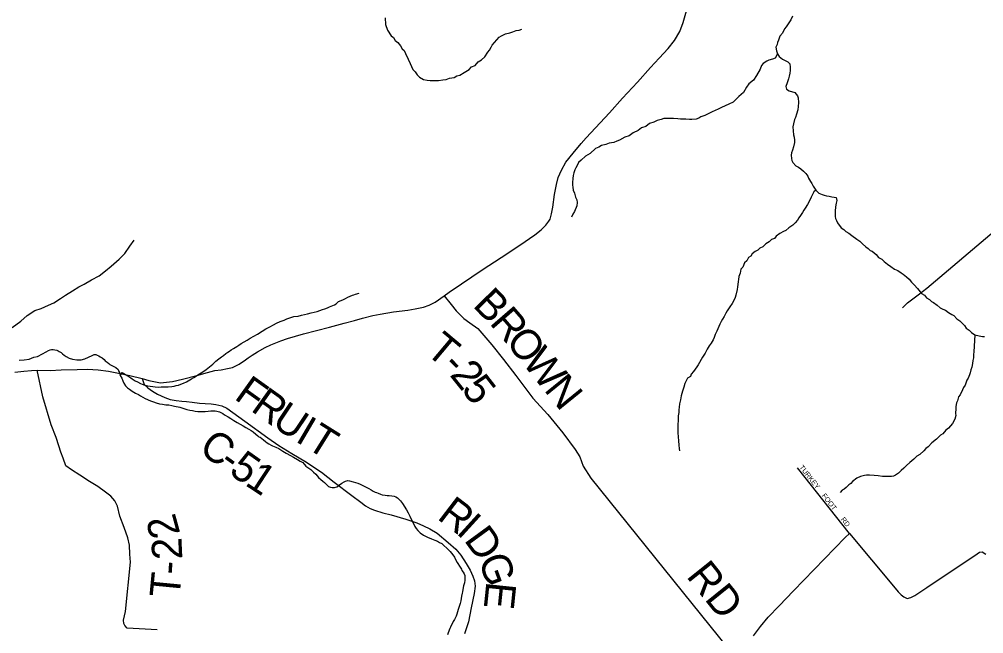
# Model space of a CAD drawing. Extents: x 1310247 to 1664935, y 235267 to 584339.
# Drawn here: x 1483053 to 1492662, y 313371 to 319493 of the extents above; entities that cross this region are included whole.
import ezdxf

# ---------------------------------------------------------------- set-up
doc = ezdxf.new("R2010")
doc.units = 0
for name, color, linetype in [('GM_X_County_Road', 7, 'Continuous'), ('GM_X_County_Road_Text', 7, 'Continuous'), ('GM_X_Minor_River', 7, 'Continuous'), ('GM_X_State_Route', 7, 'Continuous'), ('GM_X_Township_Road', 7, 'Continuous'), ('GM_X_Township_Road_Text', 7, 'Continuous'), ('GM_X_Township_ROW', 7, 'Continuous'), ('GM_X_Township_Subdivision', 7, 'Continuous'), ('GM_X_Township_Subdivision_Text', 7, 'Continuous')]:
    doc.layers.add(name, color=color, linetype=linetype)

msp = doc.modelspace()

# ---------------------------------------------------------------- linework, layer by layer
at = {"layer": 'GM_X_County_Road'}
for points in [[(1484278.2, 315912), (1484298.3, 315854.5), (1484333.1, 315821.1), (1484380.7, 315787), (1484430.4, 315757.9), (1484504.2, 315723.8), (1484556.7, 315703.2), (1484615.7, 315695.4), (1484671.7, 315688.3), (1484719.3, 315683.4), (1484776.1, 315677), (1484848.5, 315667), (1484906.1, 315664.9), (1484964.3, 315659.9), (1485011.8, 315654.9), (1485070, 315640.7), (1485121.9, 315617.3), (1485298.7, 315488.4), (1485527.8, 315323.1), (1485637.4, 315246.4), (1485768.9, 315165.7), (1485914.4, 315080.9), (1486006.1, 315018.4), (1486063.9, 314980), (1486191.4, 314879.3), (1486364.6, 314746.2), (1486454.2, 314681.7), (1486502, 314645.4), (1486547.9, 314619.2), (1486591.8, 314602.9), (1486675.7, 314576.5), (1486759.6, 314556), (1486905.3, 314511.3), (1487015.1, 314474.7), (1487078.9, 314446.4), (1487142.7, 314414), (1487216.5, 314373.6), (1487326, 314280.9), (1487401.6, 314212.4), (1487451.3, 314154.1), (1487506.9, 314071.7), (1487544.5, 314003.4), (1487572.2, 313943.2), (1487589.9, 313899), (1487593.6, 313842.9), (1487585.3, 313772.8), (1487556.5, 313628.7), (1487527.5, 313489), (1487489.2, 313368.7)], [(1490366.6, 313349), (1490439, 313442.8), (1490513.5, 313536.6), (1490624.1, 313648.3), (1490766.8, 313797.9), (1491281.5, 314328.4), (1491323.7, 314368.2), (1491762.9, 313843.3), (1491808.6, 313787), (1491838.5, 313756.9), (1491864.4, 313738.7), (1491898.3, 313722.5), (1491934.3, 313730.3), (1491976.4, 313750.2), (1492094.8, 313829.8), (1492596.5, 314166), (1492620.5, 314182), (1492646.6, 314187.9), (1492682.4, 314161.6)]]:
    msp.add_lwpolyline(points, dxfattribs=at)
at = {"layer": 'GM_X_Minor_River'}
for points in [[(1486697.2, 319506.6), (1486702.5, 319440.3), (1486721.9, 319385.8), (1486759.4, 319327), (1486781.2, 319310.7), (1486799, 319282.3), (1486824.8, 319259.9), (1486850.6, 319229.4), (1486868.3, 319197.1), (1486888.2, 319180.8), (1486899.8, 319150.5), (1486927.3, 319095.9), (1486948.9, 319053.4), (1486974.3, 318990.8), (1486996.1, 318968.4), (1487015.8, 318938), (1487041.7, 318917.6), (1487079.5, 318893), (1487115.6, 318884.5), (1487145.7, 318882.1), (1487195.9, 318881.5), (1487230, 318883.1), (1487272.3, 318888.6), (1487304.4, 318892.2), (1487340.8, 318905.8), (1487385, 318913.3), (1487413.3, 318929), (1487441.5, 318936.6), (1487486, 318962.2), (1487534.5, 318991.7), (1487559, 319017.5), (1487595.3, 319033.1), (1487623.8, 319068.9), (1487658.2, 319088.6), (1487690.7, 319118.3), (1487721.3, 319164.1), (1487737.6, 319184), (1487754.1, 319213.9), (1487764.3, 319233.9), (1487786.7, 319261.7), (1487833.5, 319313.4), (1487855.8, 319329.2), (1487898.2, 319348.7), (1487940.5, 319358.2), (1487968.7, 319367.9), (1488003, 319381.5), (1488033.2, 319385.2), (1488059.4, 319394.9)], [(1490755.9, 319523.4), (1490741.4, 319487.4), (1490714.8, 319447.6), (1490692.4, 319417.7), (1490678.1, 319397.8), (1490655.5, 319353.9), (1490631, 319324.1), (1490616.5, 319286.1), (1490608.2, 319260.1), (1490603.9, 319240), (1490591.6, 319214.1), (1490597.2, 319177.8), (1490606.8, 319147.6), (1490624.6, 319121.2), (1490656.4, 319094.7), (1490676.4, 319084.4), (1490710.4, 319069.9), (1490730.2, 319049.6), (1490733.8, 319015.4), (1490733.4, 318983.3), (1490729.1, 318957.2), (1490722.7, 318927.1), (1490716.4, 318899.1), (1490701.9, 318861.1), (1490691.4, 318823.1), (1490697.1, 318794.9), (1490723, 318780.5), (1490779, 318763.7), (1490806.7, 318729.2), (1490812.5, 318709), (1490818, 318664.8), (1490813.5, 318624.6), (1490809.1, 318590.6), (1490796.6, 318546.5), (1490786.1, 318514.5), (1490775.9, 318494.5), (1490765.3, 318452.5), (1490758.9, 318420.4), (1490762.5, 318382.2), (1490768, 318340), (1490771.8, 318317.8), (1490775.4, 318287.6), (1490775.2, 318265.5), (1490766.6, 318223.5), (1490756.2, 318189.4), (1490747.9, 318163.4), (1490743.6, 318139.4), (1490745.2, 318107.2), (1490751, 318087), (1490760.7, 318064.8), (1490788.5, 318032.3), (1490816.4, 318019.9), (1490840.3, 318001.5)], [(1490606.8, 319147.6), (1490584.2, 319103.7), (1490558, 319096), (1490519.8, 319086.4), (1490499.6, 319076.6), (1490463.1, 319053), (1490448.9, 319033.1), (1490434.4, 318995.1), (1490399.5, 318933.2), (1490366.8, 318885.4), (1490322.2, 318849.8), (1490297.7, 318818), (1490266.9, 318762.1), (1490222.3, 318724.5), (1490202, 318704.7), (1490165.4, 318667), (1490123, 318645.4), (1490050.3, 318612.2), (1490016, 318596.6), (1489957.4, 318571.2), (1489929.2, 318557.5), (1489884.7, 318533.9), (1489844.4, 318520.4), (1489824.1, 318508.6), (1489795.9, 318496.9), (1489753.7, 318495.4), (1489729.6, 318493.7), (1489693.5, 318496.2), (1489639.3, 318496.9), (1489615.2, 318501.2), (1489571.1, 318505.8), (1489530.9, 318504.2), (1489494.8, 318504.7), (1489474.7, 318503), (1489448.4, 318493.2), (1489408.2, 318485.7), (1489375.8, 318466), (1489331.5, 318454.6), (1489295, 318424.9), (1489250.7, 318411.4), (1489220.2, 318383.6), (1489169.8, 318362.2), (1489129.2, 318330.6), (1489084.9, 318317), (1489032.4, 318289.6), (1489006.1, 318279.9), (1488975.8, 318264.2), (1488931.6, 318258.7), (1488895.3, 318245.1), (1488855, 318235.6), (1488826.7, 318219.9), (1488792.4, 318206.3), (1488739.6, 318154.7), (1488695.1, 318129.1), (1488652.5, 318089.5), (1488624.1, 318065.8), (1488613.8, 318043.8), (1488597.4, 318013.9), (1488589.1, 317991.9), (1488576.7, 317963.9), (1488570.3, 317935.9), (1488568, 317905.8), (1488565.5, 317865.6), (1488565.2, 317841.5), (1488567, 317821.4), (1488572.6, 317791.2), (1488584.3, 317758.9), (1488593.9, 317720.6), (1488607.6, 317692.3), (1488611.3, 317668.1), (1488606.9, 317634), (1488586.2, 317578.1), (1488567.8, 317550.2), (1488553.4, 317522.2)], [(1490840.3, 318001.5), (1490866.2, 317979.1), (1490890, 317954.7), (1490907.7, 317928.4), (1490917.5, 317908.2), (1490937.3, 317877.8), (1490949.1, 317855.5), (1490962.8, 317829.2), (1490988.4, 317788.7), (1491020.2, 317760.2), (1491052.2, 317745.7), (1491072.2, 317741.5), (1491094.2, 317735.2), (1491122.3, 317728.8), (1491148.3, 317724.4), (1491172.4, 317720.1), (1491192.4, 317715.9), (1491198.1, 317687.7), (1491191.7, 317659.6), (1491185.3, 317625.5), (1491180.7, 317579.4), (1491180.1, 317527.2), (1491185.9, 317507), (1491195.7, 317486.8), (1491205.5, 317464.6), (1491241, 317413.9), (1491269, 317399.5), (1491288.8, 317379.1), (1491318.7, 317360.7), (1491348.6, 317338.2), (1491396.4, 317301.5), (1491428.3, 317283), (1491454, 317254.5), (1491487.8, 317224), (1491511.7, 317209.6), (1491531.6, 317189.3), (1491551.6, 317181), (1491589.3, 317148.4), (1491613.1, 317117.9), (1491647, 317101.4), (1491668.9, 317079.1), (1491702.7, 317052.5), (1491736.5, 317028), (1491774.4, 317003.4), (1491806.4, 316988.9), (1491838.2, 316966.4), (1491860.1, 316952.1), (1491892, 316927.6), (1491917.8, 316903.2), (1491941.5, 316872.7), (1491969.4, 316848.3), (1492003.1, 316811.7), (1492040.6, 316759), (1492070.5, 316742.5), (1492092.3, 316716.2), (1492120.3, 316701.8), (1492142.1, 316681.4), (1492162.1, 316671.1), (1492197.9, 316644.5), (1492227.7, 316618), (1492253.7, 316603.6), (1492281.6, 316593.3), (1492311.5, 316570.8), (1492343.4, 316552.3), (1492363.4, 316542), (1492393.1, 316507.5), (1492425, 316489), (1492448.8, 316460.6), (1492470.6, 316442.2), (1492486.4, 316413.9), (1492516.3, 316393.5), (1492540.1, 316371), (1492574, 316348.5), (1492616, 316340), (1492650.1, 316333.5), (1492670.1, 316331.2)], [(1490988.4, 317788.7), (1490970.2, 317772.9), (1490955.8, 317747), (1490943.4, 317721), (1490924.9, 317683), (1490906.4, 317647.1), (1490881.9, 317609.3), (1490869.6, 317589.3), (1490855.3, 317567.4), (1490836.9, 317537.5), (1490820.5, 317515.6), (1490806.2, 317491.7), (1490781.8, 317465.9), (1490761.4, 317442), (1490718.9, 317414.4), (1490690.5, 317388.7), (1490666.3, 317378.9), (1490631.9, 317357.3), (1490595.4, 317331.6), (1490577.1, 317309.8), (1490546.9, 317298.1), (1490524.5, 317274.2), (1490490.1, 317256.6), (1490461.7, 317226.8), (1490431.4, 317213.2), (1490411.1, 317191.3), (1490384.8, 317179.6), (1490354.4, 317155.9), (1490340.1, 317134), (1490317.8, 317120.2), (1490301.4, 317086.2), (1490277, 317064.4), (1490260.5, 317024.5), (1490242.1, 317002.6), (1490233.6, 316962.5), (1490223.2, 316928.5), (1490218.8, 316898.4), (1490214.6, 316878.4), (1490212.2, 316850.3), (1490209.9, 316826.2), (1490205.6, 316800.2), (1490192.9, 316744.1), (1490184.6, 316720.1), (1490176.3, 316698.1), (1490155.8, 316662.2), (1490133.3, 316626.3), (1490106.7, 316588.5), (1490092.4, 316564.5), (1490075.9, 316530.6), (1490059.6, 316504.7), (1490047.2, 316480.7), (1490032.9, 316454.8), (1490003.9, 316384.8), (1489987.4, 316350.9), (1489975.1, 316322.9), (1489964.7, 316299), (1489946.3, 316267), (1489927.9, 316239.1), (1489905.4, 316207.3), (1489884.9, 316167.4), (1489872.6, 316147.4), (1489858.3, 316125.5), (1489846, 316103.6), (1489831.6, 316073.6), (1489817.2, 316049.7), (1489804.9, 316029.8), (1489770.2, 315984), (1489745.8, 315958.2), (1489739.5, 315934.2), (1489711.2, 315916.5), (1489692.8, 315884.5), (1489684.5, 315862.5), (1489674, 315828.5), (1489659.5, 315786.5), (1489648.9, 315740.5), (1489640.4, 315702.4), (1489631.9, 315662.3), (1489627.5, 315628.2), (1489623.1, 315600.1), (1489622.8, 315574), (1489618.4, 315542), (1489617.9, 315497.8), (1489615.4, 315451.6), (1489614.4, 315373.2), (1489616, 315333.1), (1489619.5, 315292.8), (1489623, 315250.6), (1489626.6, 315216.4), (1489632.4, 315192.2)], [(1482981.8, 316420.3), (1483067, 316484.9), (1483130.1, 316541.9), (1483207.1, 316592.7), (1483269.5, 316611.6), (1483344.2, 316644.4), (1483398.6, 316667.5), (1483463.4, 316710.4), (1483514.1, 316743.6), (1483582.9, 316786.5), (1483647.7, 316825.4), (1483700.2, 316852.5), (1483771.1, 316895.4), (1483849.9, 316936.1), (1483912.8, 316985.1), (1483967.7, 317034.2), (1484049, 317101), (1484104.1, 317158.1), (1484155.5, 317231.4), (1484198.6, 317292.8)], [(1484058.6, 315943.6), (1484079, 315973.5), (1484132.9, 315938.7), (1484162.8, 315920.2), (1484176.7, 315910), (1484206.6, 315891.5), (1484230.5, 315879.2), (1484260.5, 315864.7), (1484294.5, 315850.2), (1484330.5, 315841.8), (1484358.6, 315837.4), (1484384.6, 315833), (1484406.7, 315830.8), (1484436.8, 315828.4), (1484466.9, 315830), (1484501.1, 315829.6), (1484537.2, 315831.1), (1484571.4, 315834.7), (1484595.5, 315838.5), (1484615.7, 315842.2), (1484637.8, 315848), (1484662, 315855.7), (1484690.3, 315867.4), (1484718.5, 315881.1), (1484767.1, 315908.6), (1484793.4, 315924.4), (1484850, 315959.8), (1484880.4, 315981.5), (1484914.8, 316003.2), (1484947.2, 316028.9), (1484979.7, 316056.6), (1485012.2, 316086.4), (1485042.5, 316108.1), (1485066.9, 316127.9), (1485089.1, 316143.7), (1485109.4, 316161.5), (1485129.7, 316175.3), (1485147.9, 316187.1), (1485164.1, 316199), (1485186.4, 316212.8), (1485204.5, 316222.6), (1485220.7, 316232.4), (1485241, 316246.2), (1485265.2, 316262), (1485293.5, 316277.7), (1485321.9, 316295.5), (1485354.2, 316315.1), (1485390.6, 316334.8), (1485425, 316356.4), (1485473.6, 316386), (1485507.9, 316407.6), (1485548.4, 316429.2), (1485584.7, 316446.8), (1485617.1, 316464.5), (1485653.4, 316480.1), (1485691.7, 316495.7), (1485720, 316507.4), (1485758.3, 316521), (1485788.5, 316530.7), (1485830.8, 316536.2), (1485865, 316543.8), (1485893.2, 316551.4), (1485925.4, 316559.1), (1485959.6, 316566.7), (1485991.9, 316574.3), (1486020.1, 316582), (1486048.3, 316591.7), (1486072.5, 316599.4), (1486098.7, 316607.1), (1486122.9, 316618.9), (1486145.1, 316628.6), (1486193.6, 316648.1), (1486209.7, 316658), (1486234.1, 316679.7), (1486276.5, 316697.3), (1486302.7, 316711), (1486325, 316722.8), (1486349.2, 316734.5), (1486371.4, 316744.3), (1486385.5, 316748.1), (1486403.6, 316753.9), (1486437.6, 316762.7)], [(1492574, 316348.5), (1492561.9, 316179.9), (1492559.6, 316153.8), (1492559.2, 316119.7), (1492554.9, 316091.6), (1492550.5, 316061.5), (1492544, 316025.5), (1492533.7, 316001.5), (1492525.3, 315971.5), (1492519.1, 315949.4), (1492506.6, 315917.5), (1492494.3, 315895.5), (1492477.7, 315845.5), (1492461.3, 315823.6), (1492451, 315799.6), (1492426.3, 315749.7), (1492412, 315729.8), (1492399.5, 315689.8), (1492391.2, 315669.8), (1492384.8, 315635.7), (1492382.5, 315613.6), (1492382, 315565.4), (1492383.7, 315543.3), (1492373.3, 315509.3), (1492350.7, 315465.4), (1492312, 315419.7), (1492285.6, 315399.9), (1492255.1, 315362.1), (1492230.8, 315350.4), (1492192.2, 315310.7), (1492143.6, 315273.1), (1492109, 315233.4), (1492084.7, 315217.6), (1492064.3, 315191.7), (1492023.7, 315156.1), (1491995.4, 315140.4), (1491966.9, 315110.6), (1491946.7, 315094.8), (1491926.3, 315074.9), (1491891.9, 315045.2), (1491865.5, 315021.5), (1491839.1, 314997.7), (1491812.6, 314969.9), (1491784.3, 314950.2), (1491764.1, 314940.4), (1491742, 314938.6), (1491715.9, 314937), (1491675.7, 314935.5), (1491653.6, 314935.7), (1491611.5, 314942.3), (1491571.4, 314946.8), (1491525.2, 314949.4), (1491495.1, 314949.8), (1491475, 314948), (1491434.7, 314936.5), (1491398.4, 314918.8), (1491355.8, 314887.2), (1491337.5, 314867.4), (1491317.3, 314853.6), (1491292.9, 314827.8), (1491272.6, 314812), (1491252.4, 314800.1), (1491232, 314776.3)], [(1483050.3, 316096.8), (1483102.6, 316100.2), (1483150.8, 316107.6), (1483197.2, 316125.1), (1483235.5, 316132.7), (1483284, 316160.2), (1483320.4, 316179.8), (1483342.6, 316191.6), (1483360.8, 316199.4), (1483374.9, 316203.3), (1483390.9, 316203.1), (1483407, 316200.8), (1483427, 316194.6), (1483439, 316190.4), (1483451, 316184.2), (1483468.9, 316172), (1483482.8, 316159.7), (1483498.7, 316147.5), (1483520.6, 316133.1), (1483550.6, 316116.7), (1483584.6, 316106.2), (1483626.7, 316099.7), (1483668.9, 316099.1), (1483707.1, 316110.7), (1483743.5, 316126.3), (1483777.8, 316142), (1483800, 316151.8), (1483816.1, 316153.6), (1483830.1, 316147.4), (1483846, 316139.1), (1483860, 316128.9), (1483877.9, 316118.6), (1483897.8, 316104.3), (1483909.7, 316090.1), (1483927.6, 316075.8), (1483943.5, 316063.6), (1483955.5, 316051.4), (1483973.4, 316043.1), (1484013.4, 316022.5), (1484037.2, 316002.1), (1484045, 315984), (1484052.9, 315971.8), (1484058.6, 315943.6), (1484074.4, 315917.3), (1484086.1, 315891), (1484095.9, 315866.8), (1484111.6, 315840.5), (1484131.4, 315820.1), (1484151.4, 315805.8), (1484177.2, 315787.4), (1484209.2, 315768.9), (1484239.1, 315752.5), (1484261, 315740.2), (1484285, 315727.8), (1484306.9, 315715.5), (1484358.9, 315690.7), (1484388.9, 315680.3), (1484416.8, 315669.9), (1484450.9, 315661.5), (1484481, 315657.1), (1484513, 315652.6), (1484543.1, 315650.3), (1484573.2, 315643.9), (1484599.2, 315639.5), (1484651.3, 315626.8), (1484673.3, 315620.5), (1484693.3, 315614.2), (1484721.3, 315605.8), (1484753.4, 315597.4), (1484777.4, 315593.1), (1484805.4, 315586.7), (1484831.5, 315584.4), (1484849.6, 315586.1), (1484903.8, 315585.5), (1484934, 315589.1), (1484960.1, 315590.8), (1484984.2, 315592.5), (1485004.3, 315590.2), (1485020.3, 315588), (1485034.4, 315585.8), (1485046.4, 315581.7), (1485062.3, 315573.4), (1485080.3, 315565.2), (1485098.2, 315552.9), (1485134.1, 315532.4), (1485160, 315516), (1485191.9, 315493.5), (1485223.8, 315475), (1485283.7, 315442.1), (1485311.6, 315425.7), (1485341.5, 315407.2), (1485363.5, 315396.9), (1485383.4, 315380.6), (1485409.2, 315358.1), (1485429.1, 315341.8), (1485441, 315331.6), (1485453, 315327.5), (1485468.9, 315315.2), (1485486.8, 315300.9), (1485504.7, 315284.6), (1485522.6, 315272.3)], [(1485522.6, 315272.3), (1485540.6, 315264.1), (1485562.5, 315247.7), (1485576.5, 315241.5), (1485608.5, 315229.1), (1485638.4, 315214.6), (1485678.3, 315188), (1485712.2, 315169.5), (1485754.1, 315146.9), (1485786, 315130.4), (1485823.9, 315107.8), (1485851.9, 315091.4), (1485877.8, 315075), (1485907.5, 315038.5), (1485957.3, 315005.7), (1485985.1, 314981.2), (1486008.9, 314958.8), (1486034.7, 314928.4), (1486058.5, 314906), (1486078.4, 314889.7), (1486094.3, 314877.4), (1486120.1, 314851), (1486134, 314838.7), (1486152, 314830.5), (1486170, 314826.2), (1486192.1, 314826), (1486216.3, 314835.7), (1486232.5, 314845.5), (1486244.6, 314853.4), (1486264.9, 314869.2), (1486289.2, 314885), (1486303.3, 314890.8), (1486325.5, 314896.6), (1486341.5, 314894.4), (1486379.5, 314883.9), (1486403.6, 314877.5), (1486427.6, 314869.2), (1486449.6, 314860.9), (1486469.5, 314850.6), (1486495.5, 314838.2), (1486535.4, 314817.6), (1486557.3, 314803.3), (1486577.3, 314791), (1486599.2, 314780.6), (1486613.2, 314776.4), (1486627.2, 314770.2), (1486653.2, 314761.9), (1486667.2, 314755.7), (1486697.3, 314751.3), (1486719.3, 314749), (1486739.4, 314746.7), (1486763.5, 314744.4), (1486787.5, 314740.1), (1486803.5, 314733.9), (1486819.5, 314725.6), (1486837.4, 314709.3), (1486851.2, 314693.1), (1486871, 314668.7), (1486910.4, 314603.9), (1486928.1, 314573.6), (1486943.8, 314541.2), (1486957.5, 314510.9), (1486973.2, 314482.6), (1486994.8, 314438.1), (1487008.6, 314419.9), (1487024.4, 314397.6), (1487046.3, 314377.2), (1487080.1, 314352.7), (1487120.1, 314332.1), (1487160, 314315.5), (1487194, 314303), (1487220, 314292.6), (1487239.9, 314280.3), (1487261.9, 314268), (1487283.8, 314249.7), (1487313.6, 314223.2), (1487345.3, 314190.6), (1487371, 314156.1), (1487388.8, 314131.8), (1487398.6, 314111.6), (1487416.3, 314079.2), (1487443.9, 314034.7), (1487459.7, 314012.4), (1487461.5, 314000.3), (1487475.4, 313984.1), (1487485.3, 313967.9), (1487491.1, 313949.7), (1487492.9, 313933.6), (1487492.5, 313905.5), (1487488.2, 313877.4), (1487479.8, 313847.4), (1487471.4, 313811.3), (1487467.1, 313789.3), (1487464.9, 313773.3), (1487458.5, 313745.2), (1487456.3, 313723.1), (1487451.9, 313697.1), (1487445.6, 313673.1), (1487435.2, 313641), (1487426.8, 313613), (1487420.5, 313589)], [(1487420.5, 313589), (1487412.2, 313565), (1487406, 313547), (1487397.8, 313531), (1487387.5, 313513.1), (1487375.2, 313493.1), (1487369, 313477.2), (1487354.7, 313453.2), (1487348.5, 313437.2), (1487342.3, 313423.3), (1487325.7, 313379.3), (1487319.4, 313359.3)]]:
    msp.add_lwpolyline(points, dxfattribs=at)
at = {"layer": 'GM_X_State_Route'}
msp.add_lwpolyline([(1483007.3, 315975.4), (1483098.4, 315987.7), (1483175.5, 315993.9), (1483231.1, 315995.6), (1483359.1, 315992.4), (1483471.8, 315998.9), (1483628, 316004.3), (1483732, 316005.4), (1483838.3, 315998.9), (1483940.2, 315988), (1484040, 315966.3), (1484154.9, 315943.6), (1484278.2, 315912), (1484344.4, 315892.4), (1484459.6, 315871.8), (1484578.6, 315884.4), (1484678.8, 315906.4), (1484821.1, 315942.3), (1484927, 315974.5), (1485002.5, 315992.2), (1485065, 315998.7), (1485127.5, 316011.8), (1485176, 316024.4), (1485242.2, 316057.9), (1485306.2, 316100.4), (1485334.1, 316119.5), (1485373.8, 316144.7), (1485425.5, 316177.8), (1485502, 316222.6), (1485559.9, 316248.3), (1485657.8, 316288.8), (1485726.8, 316313.1), (1485885.4, 316357.8), (1486144.7, 316426.4), (1486289.8, 316464.7), (1486392.9, 316492.1), (1486473.1, 316515.9), (1486575.2, 316540.2), (1486649.3, 316553.7), (1486782.3, 316577.1), (1486923.5, 316595.7), (1486995.8, 316606.2), (1487080.9, 316624.9), (1487137, 316644.7), (1487197.6, 316675), (1487284.7, 316737.4), (1487334.5, 316772.2), (1487457.5, 316858.2), (1487664.2, 316995.8), (1487855.6, 317119.5), (1488041.4, 317242.9), (1488189.2, 317344.6), (1488253.8, 317393.2), (1488299.6, 317441.4), (1488327.7, 317479.6), (1488340.7, 317502.2), (1488356.1, 317552.7), (1488368, 317621), (1488386.9, 317746.2), (1488404.3, 317845.7), (1488420.9, 317916), (1488454.8, 317987.9), (1488499.8, 318068.5), (1488571.1, 318158.3), (1488652.3, 318254.1), (1488702.2, 318312.5), (1488795.3, 318410.5), (1488932, 318560.8), (1489062.7, 318706.4), (1489212.4, 318866.9), (1489342.1, 319011.1), (1489429.6, 319104.2), (1489518, 319201.6), (1489581.9, 319282.6), (1489632.6, 319372.5), (1489666.8, 319461), (1489699, 319577.1)], dxfattribs=at)
at = {"layer": 'GM_X_Township_Road'}
for points in [[(1487284.7, 316737.4), (1487356.2, 316651.4), (1487405.4, 316587.1), (1487482.7, 316511.1), (1487541.5, 316467.4), (1487620.9, 316413.3), (1487762.4, 316248.5), (1487877.4, 316102.1), (1488001.2, 315942.7), (1488168.1, 315718.4), (1488318.2, 315554.7), (1488467.4, 315372.8), (1488592.1, 315206.8), (1488637.1, 315133.1), (1488671.5, 315039.9), (1488671.7, 315039.6)], [(1484030.2, 314642.4), (1484028.6, 314649), (1484005.4, 314694.1), (1483964.2, 314741.7), (1483913, 314781.8), (1483836.1, 314835.8), (1483751.1, 314888), (1483657.5, 314951.2), (1483572, 315005.1), (1483517.5, 315044.2), (1483491.5, 315119.1), (1483468.2, 315180.6), (1483445.9, 315241.8), (1483420, 315325.2), (1483369.9, 315453), (1483288.4, 315731.1), (1483231.1, 315995.6)], [(1488671.7, 315039.6), (1488748.1, 314919.5), (1490207.3, 313107.4)], [(1484427.6, 313408.6), (1484306.9, 313416.1), (1484126.2, 313426.3), (1484104.9, 313453), (1484094.5, 313472.3), (1484092.8, 313506.9), (1484112.3, 313591.1), (1484162.1, 314083.1), (1484154.5, 314163.1), (1484150, 314253.6), (1484133.4, 314324.5), (1484097.2, 314430.1), (1484055.6, 314540.8), (1484030.2, 314642.4)]]:
    msp.add_lwpolyline(points, dxfattribs=at)
at = {"layer": 'GM_X_Township_ROW'}
msp.add_lwpolyline([(1491851.3, 316618.2), (1491902, 316667.6), (1492007, 316746.3), (1492093.9, 316813.3), (1492765.4, 317381.4)], dxfattribs=at)
at = {"layer": 'GM_X_Township_Subdivision'}
msp.add_lwpolyline([(1491323.7, 314368.2), (1490808, 315023.4)], dxfattribs=at)

# ---------------------------------------------------------------- texts
at = {"layer": 'GM_X_County_Road_Text'}
for s, rotation, p in [('F', 324.46067, (1485184, 315715.7)), ('R', 324.51965, (1485349, 315597.8)), ('U', 326.11707, (1485557, 315449.7)), ('I', 329.60126, (1485792.8, 315292.1)), ('T', 327.93147, (1485897.1, 315231)), ('C', 324.19804, (1484827.9, 315188.2)), ('5', 324.82266, (1485130.7, 314970.2)), ('-', 324.33, (1485028.3, 315043.6)), ('1', 326.66047, (1485290.5, 314857.8)), ('R', 322.5993, (1487206.1, 314520.3)), ('I', 317.75808, (1487396.6, 314374.9)), ('D', 306.18432, (1487477.2, 314304)), ('G', 289.92056, (1487622.5, 314110.7)), ('E', 264.06232, (1487708.1, 313897.8))]:
    msp.add_text(s, height=300, rotation=rotation, dxfattribs=at).set_placement(p)
at = {"layer": 'GM_X_Township_Road_Text'}
for s, rotation, p in [('B', 314.37214, (1487561.1, 316636.5)), ('R', 310.84006, (1487730.1, 316463.9)), ('T', 319.97769, (1487088.7, 316170.7)), ('O', 308.76449, (1487889.3, 316279.7)), ('W', 308.58161, (1488054.5, 316074.1)), ('-', 313.55087, (1487254, 316032.5)), ('2', 308.62242, (1487334.4, 315948.4)), ('5', 307.66823, (1487449, 315805.1)), ('N', 309.02988, (1488272.9, 315800.4)), ('2', 105.30853, (1484658.4, 314369.1)), ('2', 92.68305, (1484678.3, 314113.5)), ('-', 86.35044, (1484670.2, 313954.4)), ('RD', 308.73589, (1489691, 313942.2)), ('T', 84.54909, (1484648, 313720.7))]:
    msp.add_text(s, height=300, rotation=rotation, dxfattribs=at).set_placement(p)
at = {"layer": 'GM_X_Township_Subdivision_Text'}
for s, rotation, p in [('TURKEY', 308.50439, (1490820.8, 315027)), ('FOOT', 307.87394, (1491045.2, 314745.4)), ('RD', 308.66337, (1491234.3, 314507.9))]:
    msp.add_text(s, height=50, rotation=rotation, dxfattribs=at).set_placement(p)

doc.saveas('drawing.dxf')
